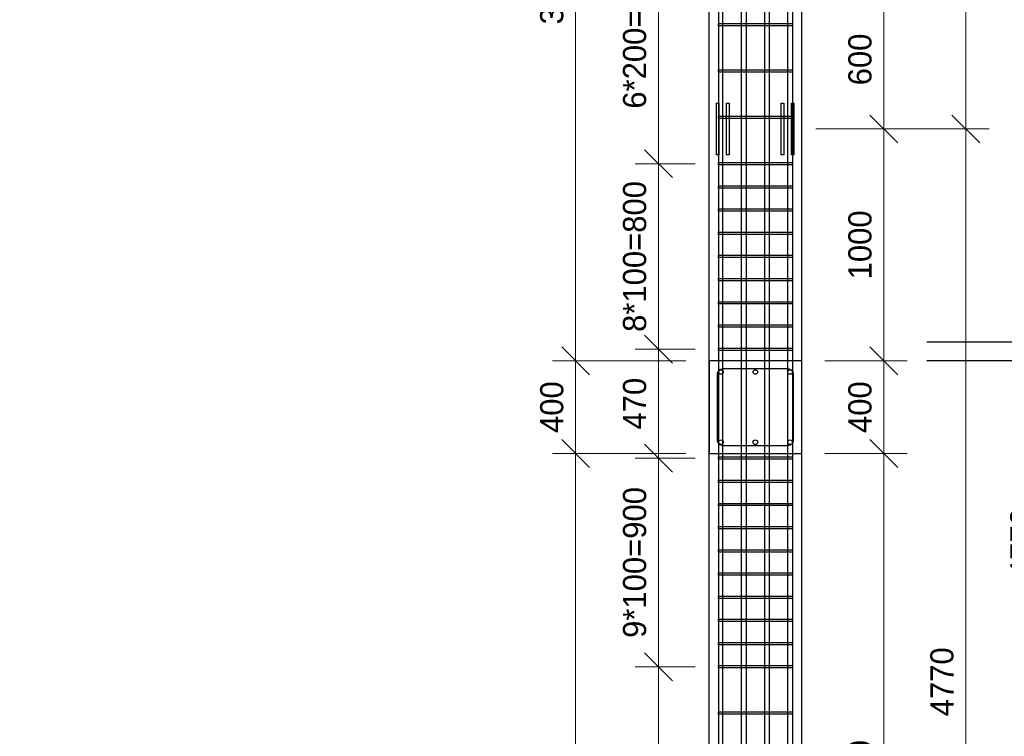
# Model space of a CAD drawing. Header units: millimetres. Extents: x -33345 to 4712671, y -3392 to 121473.
# Tile 397 of 656: x 2236718 to 2245215, y 56215 to 62398. Entities that reach past the tile are written whole.
import ezdxf

# ---------------------------------------------------------------- set-up
doc = ezdxf.new("R2010")
doc.units = ezdxf.units.MM
doc.layers.add('ACO-текст', color=7, linetype='Continuous', lineweight=20)
doc.styles.add('ISO', font='isocpeui.ttf')
doc.styles.add('ISOCTEUR', font='isocpeui.ttf')
doc.styles.add('RUSS', font='RUSS.shx', dxfattribs={"width": 0.8, "oblique": 15, "height": 250})
doc.styles.add('simp 0', font='isocpeui.ttf')
doc.styles.add('X-U-RW-01$0$StyleROMANS', font='GOTHIC.TTF')
doc.dimstyles.new('ISO-100', dxfattribs={"dimtxt": 200, "dimasz": 120, "dimexe": 100, "dimexo": 100, "dimgap": 50, "dimtad": 1, "dimdec": 0, "dimtxsty": 'ISOCTEUR', "dimblk": 'OBLIQUE', "dimcen": 0, "dimdle": 100, "dimclrd": 256, "dimadec": 0, "dimazin": 0, "dimtfac": 1, "dimtdec": 0, "dimtmove": 0, "dimatfit": 3, "dimfxl": 1, "dimarcsym": 0})

# ---------------------------------------------------------------- blocks, each defined once
blk = doc.blocks.new('_Oblique')
at = {"color": 0, "linetype": 'ByBlock', "lineweight": -2}
blk.add_line((-0.5, -0.5), (0.5, 0.5), dxfattribs=at)
blk = doc.blocks.new('*D372')
at = {"lineweight": -2, "transparency": 16777216}
blk.add_line((2294163.5, 1424772.3), (2294163.5, 1427742.2), dxfattribs=at)
at = {"color": 0, "lineweight": -2, "transparency": 16777216}
for p, q in [((2293909.3, 1427642.2), (2294263.5, 1427642.2)), ((2293909.3, 1424872.3), (2294263.5, 1424872.3))]:
    blk.add_line(p, q, dxfattribs=at)
at = {"layer": 'Defpoints', "color": 0, "lineweight": 0, "transparency": 16777216}
for p in [(2293809.3, 1427642.2), (2294163.5, 1427642.2), (2293809.3, 1424872.3)]:
    blk.add_point(p, dxfattribs=at)
at = {"lineweight": -2, "transparency": 16777216, "xscale": 120, "yscale": 120, "zscale": 120}
for p, rotation in [((2294163.5, 1427642.2), 90), ((2294163.5, 1424872.3), 270)]:
    blk.add_blockref('_Oblique', p, dxfattribs=dict(at, rotation=rotation))
at = {"color": 0, "transparency": 16777216, "insert": (2294060.9, 1426257.3), "char_height": 100, "attachment_point": 5, "rotation": 90, "style": 'X-U-RW-01$0$StyleROMANS'}
blk.add_mtext('2770', dxfattribs=at)
blk = doc.blocks.new('*D373')
at = {"lineweight": -2, "transparency": 16777216}
blk.add_line((2294163.5, 1428942.2), (2294163.5, 1429742.2), dxfattribs=at)
at = {"color": 0, "lineweight": -2, "transparency": 16777216}
for p, q in [((2293909.3, 1429642.2), (2294263.5, 1429642.2)), ((2293870.2, 1429042.2), (2294263.5, 1429042.2))]:
    blk.add_line(p, q, dxfattribs=at)
at = {"layer": 'Defpoints', "color": 0, "lineweight": 0, "transparency": 16777216}
for p in [(2293809.3, 1429642.2), (2294163.5, 1429642.2), (2293770.2, 1429042.2)]:
    blk.add_point(p, dxfattribs=at)
at = {"lineweight": -2, "transparency": 16777216, "xscale": 120, "yscale": 120, "zscale": 120}
for p, rotation in [((2294163.5, 1429642.2), 90), ((2294163.5, 1429042.2), 270)]:
    blk.add_blockref('_Oblique', p, dxfattribs=dict(at, rotation=rotation))
at = {"color": 0, "transparency": 16777216, "insert": (2294060.9, 1429342.2), "char_height": 100, "attachment_point": 5, "rotation": 90, "style": 'X-U-RW-01$0$StyleROMANS'}
blk.add_mtext('600', dxfattribs=at)
blk = doc.blocks.new('*D375')
at = {"lineweight": -2, "transparency": 16777216}
blk.add_line((2292833.6, 1423172.2), (2292833.6, 1427742.2), dxfattribs=at)
at = {"color": 0, "lineweight": -2, "transparency": 16777216}
for p, q in [((2293309.3, 1427642.2), (2292733.6, 1427642.2)), ((2293009.3, 1423272.2), (2292733.6, 1423272.2))]:
    blk.add_line(p, q, dxfattribs=at)
at = {"layer": 'Defpoints', "color": 0, "lineweight": 0, "transparency": 16777216}
for p in [(2292833.6, 1427642.2), (2293409.3, 1427642.2), (2293109.3, 1423272.2)]:
    blk.add_point(p, dxfattribs=at)
at = {"lineweight": -2, "transparency": 16777216, "xscale": 120, "yscale": 120, "zscale": 120}
for p, rotation in [((2292833.6, 1427642.2), 90), ((2292833.6, 1423272.2), 270)]:
    blk.add_blockref('_Oblique', p, dxfattribs=dict(at, rotation=rotation))
at = {"color": 0, "transparency": 16777216, "insert": (2292731.1, 1425457.2), "char_height": 100, "attachment_point": 5, "rotation": 90, "style": 'X-U-RW-01$0$StyleROMANS'}
blk.add_mtext('4370', dxfattribs=at)
blk = doc.blocks.new('*D376')
at = {"lineweight": -2, "transparency": 16777216}
blk.add_line((2292833.6, 1427542.2), (2292833.6, 1428142.2), dxfattribs=at)
at = {"color": 0, "lineweight": -2, "transparency": 16777216}
for p, q in [((2293309.3, 1428042.2), (2292733.6, 1428042.2)), ((2293309.3, 1427642.2), (2292733.6, 1427642.2))]:
    blk.add_line(p, q, dxfattribs=at)
at = {"layer": 'Defpoints', "color": 0, "lineweight": 0, "transparency": 16777216}
for p in [(2292833.6, 1428042.2), (2293409.3, 1428042.2), (2293409.3, 1427642.2)]:
    blk.add_point(p, dxfattribs=at)
at = {"lineweight": -2, "transparency": 16777216, "xscale": 120, "yscale": 120, "zscale": 120}
for p, rotation in [((2292833.6, 1428042.2), 90), ((2292833.6, 1427642.2), 270)]:
    blk.add_blockref('_Oblique', p, dxfattribs=dict(at, rotation=rotation))
at = {"color": 0, "transparency": 16777216, "insert": (2292731.1, 1427842.2), "char_height": 100, "attachment_point": 5, "rotation": 90, "style": 'X-U-RW-01$0$StyleROMANS'}
blk.add_mtext('400', dxfattribs=at)
blk = doc.blocks.new('*D377')
at = {"lineweight": -2, "transparency": 16777216}
blk.add_line((2292833.6, 1427942.2), (2292833.6, 1431342.2), dxfattribs=at)
at = {"color": 0, "lineweight": -2, "transparency": 16777216}
for p, q in [((2293309.3, 1431242.2), (2292733.6, 1431242.2)), ((2293309.3, 1428042.2), (2292733.6, 1428042.2))]:
    blk.add_line(p, q, dxfattribs=at)
at = {"layer": 'Defpoints', "color": 0, "lineweight": 0, "transparency": 16777216}
for p in [(2292833.6, 1431242.2), (2293409.3, 1431242.2), (2293409.3, 1428042.2)]:
    blk.add_point(p, dxfattribs=at)
at = {"lineweight": -2, "transparency": 16777216, "xscale": 120, "yscale": 120, "zscale": 120}
for p, rotation in [((2292833.6, 1431242.2), 90), ((2292833.6, 1428042.2), 270)]:
    blk.add_blockref('_Oblique', p, dxfattribs=dict(at, rotation=rotation))
at = {"color": 0, "transparency": 16777216, "insert": (2292731.1, 1429642.2), "char_height": 100, "attachment_point": 5, "rotation": 90, "style": 'X-U-RW-01$0$StyleROMANS'}
blk.add_mtext('3200', dxfattribs=at)
blk = doc.blocks.new('*D346')
at = {"lineweight": -2, "transparency": 16777216}
blk.add_line((2293191.1, 1425022.2), (2293191.1, 1426822.2), dxfattribs=at)
at = {"color": 0, "lineweight": -2, "transparency": 16777216}
for p, q in [((2293349.3, 1426722.2), (2293091.1, 1426722.2)), ((2293349.3, 1425122.2), (2293091.1, 1425122.2))]:
    blk.add_line(p, q, dxfattribs=at)
at = {"layer": 'Defpoints', "color": 0, "lineweight": 0, "transparency": 16777216}
for p in [(2293191.1, 1426722.2), (2293449.3, 1426722.2), (2293449.3, 1425122.2)]:
    blk.add_point(p, dxfattribs=at)
at = {"lineweight": -2, "transparency": 16777216, "xscale": 120, "yscale": 120, "zscale": 120}
for p, rotation in [((2293191.1, 1426722.2), 90), ((2293191.1, 1425122.2), 270)]:
    blk.add_blockref('_Oblique', p, dxfattribs=dict(at, rotation=rotation))
at = {"color": 0, "transparency": 16777216, "insert": (2293088.6, 1425922.2), "char_height": 100, "attachment_point": 5, "rotation": 90, "style": 'X-U-RW-01$0$StyleROMANS'}
blk.add_mtext('8*200=1600', dxfattribs=at)
blk = doc.blocks.new('*D349')
at = {"lineweight": -2, "transparency": 16777216}
blk.add_line((2293191.1, 1426622.2), (2293191.1, 1427722.2), dxfattribs=at)
at = {"color": 0, "lineweight": -2, "transparency": 16777216}
for p, q in [((2293349.3, 1427622.2), (2293091.1, 1427622.2)), ((2293349.3, 1426722.2), (2293091.1, 1426722.2))]:
    blk.add_line(p, q, dxfattribs=at)
at = {"layer": 'Defpoints', "color": 0, "lineweight": 0, "transparency": 16777216}
for p in [(2293191.1, 1427622.2), (2293449.3, 1427622.2), (2293449.3, 1426722.2)]:
    blk.add_point(p, dxfattribs=at)
at = {"lineweight": -2, "transparency": 16777216, "xscale": 120, "yscale": 120, "zscale": 120}
for p, rotation in [((2293191.1, 1427622.2), 90), ((2293191.1, 1426722.2), 270)]:
    blk.add_blockref('_Oblique', p, dxfattribs=dict(at, rotation=rotation))
at = {"color": 0, "transparency": 16777216, "insert": (2293088.6, 1427172.2), "char_height": 100, "attachment_point": 5, "rotation": 90, "style": 'X-U-RW-01$0$StyleROMANS'}
blk.add_mtext('9*100=900', dxfattribs=at)
blk = doc.blocks.new('*D404')
at = {"lineweight": -2, "transparency": 16777216}
blk.add_line((2294163.5, 1427542.2), (2294163.5, 1428142.2), dxfattribs=at)
at = {"color": 0, "lineweight": -2, "transparency": 16777216}
for p, q in [((2293909.3, 1428042.2), (2294263.5, 1428042.2)), ((2293909.3, 1427642.2), (2294263.5, 1427642.2))]:
    blk.add_line(p, q, dxfattribs=at)
at = {"layer": 'Defpoints', "color": 0, "lineweight": 0, "transparency": 16777216}
for p in [(2293809.3, 1428042.2), (2294163.5, 1428042.2), (2293809.3, 1427642.2)]:
    blk.add_point(p, dxfattribs=at)
at = {"lineweight": -2, "transparency": 16777216, "xscale": 120, "yscale": 120, "zscale": 120}
for p, rotation in [((2294163.5, 1428042.2), 90), ((2294163.5, 1427642.2), 270)]:
    blk.add_blockref('_Oblique', p, dxfattribs=dict(at, rotation=rotation))
at = {"color": 0, "transparency": 16777216, "insert": (2294060.9, 1427842.2), "char_height": 100, "attachment_point": 5, "rotation": 90, "style": 'X-U-RW-01$0$StyleROMANS'}
blk.add_mtext('400', dxfattribs=at)
blk = doc.blocks.new('*D405')
at = {"lineweight": -2, "transparency": 16777216}
blk.add_line((2294163.5, 1427942.2), (2294163.5, 1429142.2), dxfattribs=at)
at = {"color": 0, "lineweight": -2, "transparency": 16777216}
for p, q in [((2293909.3, 1429042.2), (2294263.5, 1429042.2)), ((2293909.3, 1428042.2), (2294263.5, 1428042.2))]:
    blk.add_line(p, q, dxfattribs=at)
at = {"layer": 'Defpoints', "color": 0, "lineweight": 0, "transparency": 16777216}
for p in [(2293809.3, 1429042.2), (2294163.5, 1429042.2), (2293809.3, 1428042.2)]:
    blk.add_point(p, dxfattribs=at)
at = {"lineweight": -2, "transparency": 16777216, "xscale": 120, "yscale": 120, "zscale": 120}
for p, rotation in [((2294163.5, 1429042.2), 90), ((2294163.5, 1428042.2), 270)]:
    blk.add_blockref('_Oblique', p, dxfattribs=dict(at, rotation=rotation))
at = {"color": 0, "transparency": 16777216, "insert": (2294060.9, 1428542.2), "char_height": 100, "attachment_point": 5, "rotation": 90, "style": 'X-U-RW-01$0$StyleROMANS'}
blk.add_mtext('1000', dxfattribs=at)
blk = doc.blocks.new('*D406')
at = {"lineweight": -2, "transparency": 16777216}
blk.add_line((2293191.1, 1427522.2), (2293191.1, 1428192.2), dxfattribs=at)
at = {"color": 0, "lineweight": -2, "transparency": 16777216}
for p, q in [((2293349.3, 1428092.2), (2293091.1, 1428092.2)), ((2293349.3, 1427622.2), (2293091.1, 1427622.2))]:
    blk.add_line(p, q, dxfattribs=at)
at = {"layer": 'Defpoints', "color": 0, "lineweight": 0, "transparency": 16777216}
for p in [(2293191.1, 1428092.2), (2293449.3, 1428092.2), (2293449.3, 1427622.2)]:
    blk.add_point(p, dxfattribs=at)
at = {"lineweight": -2, "transparency": 16777216, "xscale": 120, "yscale": 120, "zscale": 120}
for p, rotation in [((2293191.1, 1428092.2), 90), ((2293191.1, 1427622.2), 270)]:
    blk.add_blockref('_Oblique', p, dxfattribs=dict(at, rotation=rotation))
at = {"color": 0, "transparency": 16777216, "insert": (2293088.6, 1427857.2), "char_height": 100, "attachment_point": 5, "rotation": 90, "style": 'X-U-RW-01$0$StyleROMANS'}
blk.add_mtext('470', dxfattribs=at)
blk = doc.blocks.new('*D350')
at = {"lineweight": -2, "transparency": 16777216}
blk.add_line((2293191.1, 1427992.2), (2293191.1, 1428992.2), dxfattribs=at)
at = {"color": 0, "lineweight": -2, "transparency": 16777216}
for p, q in [((2293349.3, 1428892.2), (2293091.1, 1428892.2)), ((2293349.3, 1428092.2), (2293091.1, 1428092.2))]:
    blk.add_line(p, q, dxfattribs=at)
at = {"layer": 'Defpoints', "color": 0, "lineweight": 0, "transparency": 16777216}
for p in [(2293191.1, 1428892.2), (2293449.3, 1428892.2), (2293449.3, 1428092.2)]:
    blk.add_point(p, dxfattribs=at)
at = {"lineweight": -2, "transparency": 16777216, "xscale": 120, "yscale": 120, "zscale": 120}
for p, rotation in [((2293191.1, 1428892.2), 90), ((2293191.1, 1428092.2), 270)]:
    blk.add_blockref('_Oblique', p, dxfattribs=dict(at, rotation=rotation))
at = {"color": 0, "transparency": 16777216, "insert": (2293088.6, 1428492.2), "char_height": 100, "attachment_point": 5, "rotation": 90, "style": 'X-U-RW-01$0$StyleROMANS'}
blk.add_mtext('8*100=800', dxfattribs=at)
blk = doc.blocks.new('*D351')
at = {"lineweight": -2, "transparency": 16777216}
blk.add_line((2293191.1, 1428792.2), (2293191.1, 1430192.3), dxfattribs=at)
at = {"color": 0, "lineweight": -2, "transparency": 16777216}
for p, q in [((2293349.3, 1430092.3), (2293091.1, 1430092.3)), ((2293349.3, 1428892.2), (2293091.1, 1428892.2))]:
    blk.add_line(p, q, dxfattribs=at)
at = {"layer": 'Defpoints', "color": 0, "lineweight": 0, "transparency": 16777216}
for p in [(2293191.1, 1430092.3), (2293449.3, 1430092.3), (2293449.3, 1428892.2)]:
    blk.add_point(p, dxfattribs=at)
at = {"lineweight": -2, "transparency": 16777216, "xscale": 120, "yscale": 120, "zscale": 120}
for p, rotation in [((2293191.1, 1430092.3), 90), ((2293191.1, 1428892.2), 270)]:
    blk.add_blockref('_Oblique', p, dxfattribs=dict(at, rotation=rotation))
at = {"color": 0, "transparency": 16777216, "insert": (2293088.6, 1429492.3), "char_height": 100, "attachment_point": 5, "rotation": 90, "style": 'X-U-RW-01$0$StyleROMANS'}
blk.add_mtext('6*200=1200', dxfattribs=at)
blk = doc.blocks.new('*D418')
at = {"lineweight": -2, "transparency": 16777216}
blk.add_line((2294517.2, 1424172.3), (2294517.2, 1429142.2), dxfattribs=at)
at = {"color": 0, "lineweight": -2, "transparency": 16777216}
for p, q in [((2293875.7, 1429042.2), (2294617.2, 1429042.2)), ((2294309.3, 1424272.3), (2294617.2, 1424272.3))]:
    blk.add_line(p, q, dxfattribs=at)
at = {"layer": 'Defpoints', "color": 0, "lineweight": 0, "transparency": 16777216}
for p in [(2293775.7, 1429042.2), (2294517.2, 1429042.2), (2294209.3, 1424272.3)]:
    blk.add_point(p, dxfattribs=at)
at = {"lineweight": -2, "transparency": 16777216, "xscale": 120, "yscale": 120, "zscale": 120}
for p, rotation in [((2294517.2, 1429042.2), 90), ((2294517.2, 1424272.3), 270)]:
    blk.add_blockref('_Oblique', p, dxfattribs=dict(at, rotation=rotation))
at = {"color": 0, "transparency": 16777216, "insert": (2294414.7, 1426657.3), "char_height": 100, "attachment_point": 5, "rotation": 90, "style": 'X-U-RW-01$0$StyleROMANS'}
blk.add_mtext('4770', dxfattribs=at)
blk = doc.blocks.new('*D419')
at = {"lineweight": -2, "transparency": 16777216}
blk.add_line((2294861.8, 1424772.3), (2294861.8, 1429742.2), dxfattribs=at)
at = {"color": 0, "lineweight": -2, "transparency": 16777216}
for p, q in [((2293737.1, 1429642.2), (2294961.8, 1429642.2)), ((2294653.8, 1424872.3), (2294961.8, 1424872.3))]:
    blk.add_line(p, q, dxfattribs=at)
at = {"layer": 'Defpoints', "color": 0, "lineweight": 0, "transparency": 16777216}
for p in [(2293637.1, 1429642.2), (2294861.8, 1429642.2), (2294553.8, 1424872.3)]:
    blk.add_point(p, dxfattribs=at)
at = {"lineweight": -2, "transparency": 16777216, "xscale": 120, "yscale": 120, "zscale": 120}
for p, rotation in [((2294861.8, 1429642.2), 90), ((2294861.8, 1424872.3), 270)]:
    blk.add_blockref('_Oblique', p, dxfattribs=dict(at, rotation=rotation))
at = {"color": 0, "transparency": 16777216, "insert": (2294759.3, 1427257.3), "char_height": 100, "attachment_point": 5, "rotation": 90, "style": 'X-U-RW-01$0$StyleROMANS'}
blk.add_mtext('4770', dxfattribs=at)
blk = doc.blocks.new('*D420')
at = {"lineweight": -2, "transparency": 16777216}
blk.add_line((2294517.2, 1428942.2), (2294517.2, 1432742.2), dxfattribs=at)
at = {"color": 0, "lineweight": -2, "transparency": 16777216}
for p, q in [((2294061.8, 1432642.2), (2294617.2, 1432642.2)), ((2294309.3, 1429042.2), (2294617.2, 1429042.2))]:
    blk.add_line(p, q, dxfattribs=at)
at = {"layer": 'Defpoints', "color": 0, "lineweight": 0, "transparency": 16777216}
for p in [(2293961.8, 1432642.2), (2294517.2, 1432642.2), (2294209.3, 1429042.2)]:
    blk.add_point(p, dxfattribs=at)
at = {"lineweight": -2, "transparency": 16777216, "xscale": 120, "yscale": 120, "zscale": 120}
for p, rotation in [((2294517.2, 1432642.2), 90), ((2294517.2, 1429042.2), 270)]:
    blk.add_blockref('_Oblique', p, dxfattribs=dict(at, rotation=rotation))
at = {"color": 0, "transparency": 16777216, "insert": (2294414.7, 1430842.2), "char_height": 100, "attachment_point": 5, "rotation": 90, "style": 'X-U-RW-01$0$StyleROMANS'}
blk.add_mtext('3600', dxfattribs=at)
blk = doc.blocks.new('укер')
at = {"color": 106}
for p, q in [((2293409.3, 1423272.2), (2293409.3, 1446742.2)), ((2293809.3, 1423272.2), (2293809.3, 1446742.2))]:
    blk.add_line(p, q, dxfattribs=at)
at = {"color": 106, "lineweight": 30}
for p, q in [((2295440.5, 1428122.2), (2294349.1, 1428122.2)), ((2295440.5, 1428042.2), (2294349.1, 1428042.2))]:
    blk.add_line(p, q, dxfattribs=at)
for points in [[(2293449.3, 1446742.2), (2293449.3, 1422782.6), (2293034.1, 1422782.6), (2293085.8, 1422762.6), (2293449.3, 1422762.6, 0.414214), (2293469.3, 1422782.6), (2293469.3, 1446742.2)], [(2293769.3, 1446742.2), (2293769.3, 1422782.6), (2294184.4, 1422782.6), (2294132.8, 1422762.6), (2293769.3, 1422762.6, -0.414214), (2293749.3, 1422782.6), (2293749.3, 1446742.2)]]:
    blk.add_lwpolyline(points, format="xyb")
for points in [[(2293549.3, 1422762.6), (2293549.3, 1432642.2), (2293569.3, 1432642.2), (2293569.3, 1422762.6)], [(2293649.3, 1422762.6), (2293649.3, 1432642.2), (2293669.3, 1432642.2), (2293669.3, 1422762.6)]]:
    blk.add_lwpolyline(points)
for points in [[(2293449.3, 1429497.2), (2293769.3, 1429497.2), (2293769.3, 1429487.2), (2293449.3, 1429487.2)], [(2293449.3, 1429297.2), (2293769.3, 1429297.2), (2293769.3, 1429287.2), (2293449.3, 1429287.2)], [(2293449.3, 1429097.2), (2293769.3, 1429097.2), (2293769.3, 1429087.2), (2293449.3, 1429087.2)], [(2293449.3, 1428897.2), (2293769.3, 1428897.2), (2293769.3, 1428887.2), (2293449.3, 1428887.2)], [(2293449.3, 1428797.2), (2293769.3, 1428797.2), (2293769.3, 1428787.2), (2293449.3, 1428787.2)], [(2293449.3, 1428697.2), (2293769.3, 1428697.2), (2293769.3, 1428687.2), (2293449.3, 1428687.2)], [(2293449.3, 1428597.2), (2293769.3, 1428597.2), (2293769.3, 1428587.2), (2293449.3, 1428587.2)], [(2293449.3, 1428497.2), (2293769.3, 1428497.2), (2293769.3, 1428487.2), (2293449.3, 1428487.2)], [(2293449.3, 1428397.2), (2293769.3, 1428397.2), (2293769.3, 1428387.2), (2293449.3, 1428387.2)], [(2293449.3, 1428297.2), (2293769.3, 1428297.2), (2293769.3, 1428287.2), (2293449.3, 1428287.2)], [(2293449.3, 1428197.2), (2293769.3, 1428197.2), (2293769.3, 1428187.2), (2293449.3, 1428187.2)], [(2293449.3, 1428097.2), (2293769.3, 1428097.2), (2293769.3, 1428087.2), (2293449.3, 1428087.2)], [(2293449.3, 1427627.2), (2293769.3, 1427627.2), (2293769.3, 1427617.2), (2293449.3, 1427617.2)], [(2293449.3, 1427527.2), (2293769.3, 1427527.2), (2293769.3, 1427517.2), (2293449.3, 1427517.2)], [(2293449.3, 1427427.2), (2293769.3, 1427427.2), (2293769.3, 1427417.2), (2293449.3, 1427417.2)], [(2293449.3, 1427327.2), (2293769.3, 1427327.2), (2293769.3, 1427317.2), (2293449.3, 1427317.2)], [(2293449.3, 1427227.2), (2293769.3, 1427227.2), (2293769.3, 1427217.2), (2293449.3, 1427217.2)], [(2293449.3, 1427127.2), (2293769.3, 1427127.2), (2293769.3, 1427117.2), (2293449.3, 1427117.2)], [(2293449.3, 1427027.2), (2293769.3, 1427027.2), (2293769.3, 1427017.2), (2293449.3, 1427017.2)], [(2293449.3, 1426927.2), (2293769.3, 1426927.2), (2293769.3, 1426917.2), (2293449.3, 1426917.2)], [(2293449.3, 1426827.2), (2293769.3, 1426827.2), (2293769.3, 1426817.2), (2293449.3, 1426817.2)], [(2293449.3, 1426727.2), (2293769.3, 1426727.2), (2293769.3, 1426717.2), (2293449.3, 1426717.2)], [(2293449.3, 1426527.2), (2293769.3, 1426527.2), (2293769.3, 1426517.2), (2293449.3, 1426517.2)]]:
    blk.add_lwpolyline(points, close=True)
for points in [[(2293440.8, 1429154.2), (2293451.8, 1429154.2), (2293451.8, 1428930.2), (2293440.8, 1428930.2)], [(2293484.7, 1429154.2), (2293495.7, 1429154.2), (2293495.7, 1428930.2), (2293484.7, 1428930.2)], [(2293720.8, 1429154.2), (2293731.8, 1429154.2), (2293731.8, 1428930.2), (2293720.8, 1428930.2)], [(2293764.7, 1429154.2), (2293775.7, 1429154.2), (2293775.7, 1428930.2), (2293764.7, 1428930.2)], [(2293809.3, 1428042.2), (2293409.3, 1428042.2), (2293409.3, 1427642.2), (2293809.3, 1427642.2)]]:
    blk.add_lwpolyline(points, close=True, dxfattribs=at)
at = {"color": 222, "true_color": 0xde218f}
blk.add_lwpolyline([(2293774.3, 1427982.2, 0.414214), (2293749.3, 1428007.2), (2293469.3, 1428007.2, 0.414214), (2293444.3, 1427982.2), (2293444.3, 1427702.2, 0.414214), (2293469.3, 1427677.2), (2293749.3, 1427677.2, 0.414214), (2293774.3, 1427702.2)], format="xyb", close=True, dxfattribs=at)
at = {"color": 106, "lineweight": 30}
for centre in [(2293460.5, 1427993.8), (2293609.3, 1427993.8), (2293759, 1427993.8), (2293460.5, 1427690.6), (2293609.3, 1427690.6), (2293759, 1427690.6)]:
    blk.add_circle(centre, 10, dxfattribs=at)
at = {"color": 106}
for base, p1, p2, override, picture, middle in [((2294517.2, 1432642.2), (2294209.3, 1429042.2), (2293961.8, 1432642.2), {"dimtxt": 100, "dimtxsty": 'X-U-RW-01$0$StyleROMANS', "dimtmove": 1}, '*D420', (2294414.7, 1430842.2)), ((2292833.6, 1431242.2), (2293409.3, 1428042.2), (2293409.3, 1431242.2), {"dimtxt": 100, "dimtxsty": 'X-U-RW-01$0$StyleROMANS', "dimtmove": 1}, '*D377', (2292731.1, 1429642.2)), ((2294861.8, 1429642.2), (2294553.8, 1424872.3), (2293637.1, 1429642.2), {"dimtxt": 100, "dimtxsty": 'X-U-RW-01$0$StyleROMANS', "dimtmove": 1}, '*D419', (2294759.3, 1427257.3)), ((2294517.2, 1429042.2), (2294209.3, 1424272.3), (2293775.7, 1429042.2), {"dimtxt": 100, "dimtxsty": 'X-U-RW-01$0$StyleROMANS', "dimtmove": 1}, '*D418', (2294414.7, 1426657.3)), ((2294163.5, 1429042.2), (2293809.3, 1428042.2), (2293809.3, 1429042.2), {"dimtxt": 100, "dimtxsty": 'X-U-RW-01$0$StyleROMANS'}, '*D405', (2294060.9, 1428542.2)), ((2293191.1, 1428092.2), (2293449.3, 1427622.2), (2293449.3, 1428092.2), {"dimtxt": 100, "dimtxsty": 'X-U-RW-01$0$StyleROMANS', "dimtmove": 1}, '*D406', (2293088.6, 1427857.2)), ((2292833.6, 1428042.2), (2293409.3, 1427642.2), (2293409.3, 1428042.2), {"dimtxt": 100, "dimtxsty": 'X-U-RW-01$0$StyleROMANS', "dimtmove": 1}, '*D376', (2292731.1, 1427842.2)), ((2294163.5, 1428042.2), (2293809.3, 1427642.2), (2293809.3, 1428042.2), {"dimtxt": 100, "dimtxsty": 'X-U-RW-01$0$StyleROMANS'}, '*D404', (2294060.9, 1427842.2)), ((2292833.6, 1427642.2), (2293109.3, 1423272.2), (2293409.3, 1427642.2), {"dimtxt": 100, "dimtxsty": 'X-U-RW-01$0$StyleROMANS', "dimtmove": 1}, '*D375', (2292731.1, 1425457.2)), ((2294163.5, 1427642.2), (2293809.3, 1424872.3), (2293809.3, 1427642.2), {"dimtxt": 100, "dimtxsty": 'X-U-RW-01$0$StyleROMANS'}, '*D372', (2294060.9, 1426257.3))]:
    dim = blk.add_linear_dim(base=base, p1=p1, p2=p2, angle=90, dimstyle='ISO-100', override=override, dxfattribs=at)
    dim.commit()
    dim.dimension.update_dxf_attribs({"geometry": picture, "text_midpoint": middle})
for base, p1, p2, text, picture, middle in [((2293191.1, 1430092.3), (2293449.3, 1428892.2), (2293449.3, 1430092.3), '6*200=<>', '*D351', (2293088.6, 1429492.3)), ((2293191.1, 1428892.2), (2293449.3, 1428092.2), (2293449.3, 1428892.2), '8*100=<>', '*D350', (2293088.6, 1428492.2)), ((2293191.1, 1427622.2), (2293449.3, 1426722.2), (2293449.3, 1427622.2), '9*100=<>', '*D349', (2293088.6, 1427172.2)), ((2293191.1, 1426722.2), (2293449.3, 1425122.2), (2293449.3, 1426722.2), '8*200=<>', '*D346', (2293088.6, 1425922.2))]:
    dim = blk.add_linear_dim(base=base, p1=p1, p2=p2, angle=90, text=text, dimstyle='ISO-100', override={"dimtxt": 100, "dimtxsty": 'X-U-RW-01$0$StyleROMANS', "dimtmove": 1}, dxfattribs=at)
    dim.commit()
    dim.dimension.update_dxf_attribs({"geometry": picture, "text_midpoint": middle})
dim = blk.add_linear_dim(base=(2294163.5, 1429642.2), p1=(2293770.2, 1429042.2), p2=(2293809.3, 1429642.2), angle=90, dimstyle='ISO-100', override={"dimtxt": 100, "dimtxsty": 'X-U-RW-01$0$StyleROMANS'})
dim.commit()
dim.dimension.update_dxf_attribs({"geometry": '*D373', "text_midpoint": (2294060.9, 1429342.2)})

msp = doc.modelspace()

# ---------------------------------------------------------------- block references
at = {"color": 177, "lineweight": 0, "true_color": 0x293189, "xscale": 2, "yscale": 2, "zscale": 2}
msp.add_blockref('укер', (-2344151.262, -2796629.731), dxfattribs=at)

# ---------------------------------------------------------------- texts
at = {"insert": (351439.431, 62275.551), "char_height": 500, "width": 9875.6458, "attachment_point": 1, "style": 'ISO'}
msp.add_mtext('\\pi4343.31532;{\\LА-А\\P\\pi0;Армирование приямка. M 1:20}', dxfattribs=at)
at = {"layer": 'ACO-текст', "insert": (2219467.004, 70189.721, 1359241.5), "char_height": 300, "width": 18353.93755, "attachment_point": 1, "line_spacing_factor": 1.2, "style": 'RUSS'}
msp.add_mtext('\\A1;\\pi-600,l600,t600;1.^IОбщие указания см. на л. КЖ-\\P2.^ICтыки рабочей арматуры должны быть выполнены согласно "Детали А" (сварное соединение {\\A0;L\\H0.7x;\\S^ н;}=dх10х1.3), где d-диаметр рабочей арматуры колонны. Для d=28А400, {\\A0;L\\H0.7x;\\S^ н;}=364мм. Стыки необходимо размещать вне зоны действия максимальных усилий, согласно (КМК 2.01.03-96). Допускается двусторонние швы длиной 4хd{\\H0.7x;\\S^ н;} для соединения арматуры классов А240, А300, А400.\\P3.^IСоединения пересечений стержней арматуры выполнять вязаными стальной отожженной проволокой d=0.8-1.0мм. Применение ручной электродуговой сварки не допускается! \\P{\\A0;4.^IОпалубку колонн снимать после набора прочности бетона не менее \\fISOCPEUR|b0|i1|c238|p34;70%\\fISOCPEUR|b0|i1|c204|p34;.\\P}5.^IКолонны замаркированы на л. КЖ-__\\P6.^IЗакладные детали МН1 учтены в расходе на л. КЖ-__  Ориентацию закладных деталей уточнять по месту - располагать только со стороны примыкания кирпичных стен.', dxfattribs=at)
at = {"layer": 'ACO-текст', "char_height": 300, "width": 3709.09797, "attachment_point": 1, "style": 'simp 0'}
for insert in [(1950520.376, 58582.633), (2065139.565, 58582.633)]:
    msp.add_mtext('\\pi-651.92829,l900;Дюбель-шпильки\\P\\pi183.75353;М12х130', dxfattribs=dict(at, insert=insert))

doc.saveas('drawing.dxf')
